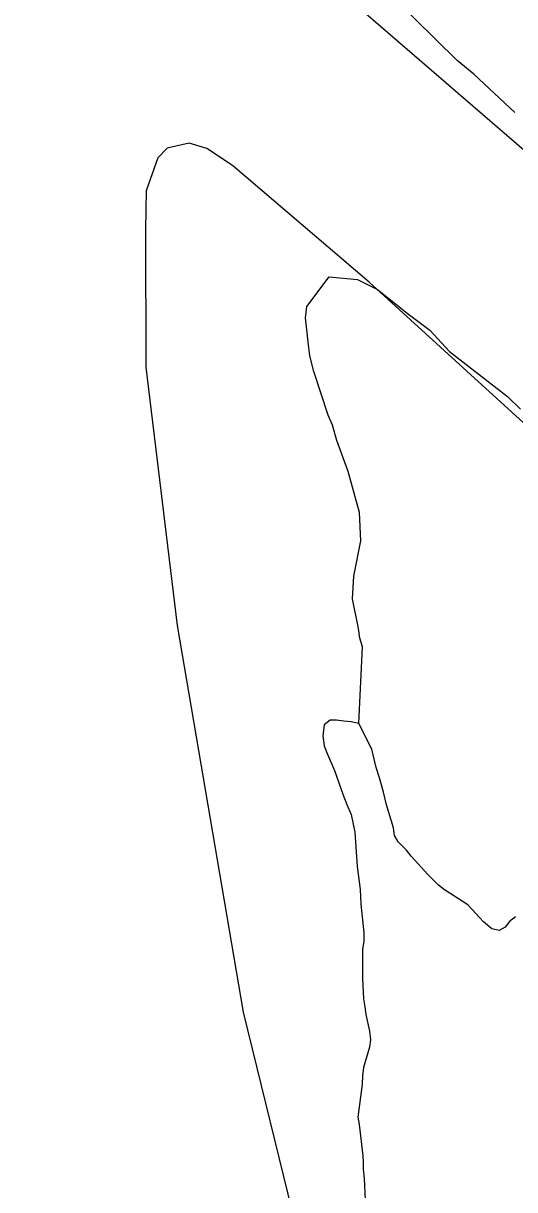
# Model space of a CAD drawing. Extents: x 3146026 to 3183936, y 897894 to 923344.
# Drawn here: x 3173575 to 3173807, y 903552 to 904103 of the extents above; entities that cross this region are included whole.
import ezdxf

# ---------------------------------------------------------------- set-up
doc = ezdxf.new("R2010")
doc.units = 0
for name, color, linetype in [('V-LEVE-TOET', 7, 'Continuous'), ('V-SITE-VEGE', 7, 'Continuous'), ('V-TOPO-SHOR', 7, 'Continuous')]:
    doc.layers.add(name, color=color, linetype=linetype)

msp = doc.modelspace()

# ---------------------------------------------------------------- linework, layer by layer
at = {"layer": 'V-LEVE-TOET'}
for points in [[(3173480.52, 904547.48), (3173582.49, 904366.5), (3173606.29, 904303.3), (3173616.66, 904266.12), (3173621.54, 904246.94), (3173626.19, 904221.17), (3173630.91, 904208.97), (3173643.38, 904191.34), (3173651.11, 904181.51), (3173662.43, 904172.07), (3173682.28, 904153.2), (3173711.29, 904129.89), (3173847.74, 904011.98), (3174042.02, 903849.65), (3174198.78, 903724.04), (3174392.83, 903558.12), (3174581.25, 903381.84), (3174662.69, 903296.42)], [(3174513.59, 903296.89), (3174443.19, 903373.59), (3174350.95, 903473.29), (3174285.57, 903523.75), (3174264.51, 903541.23), (3174245.45, 903558.3), (3174212.89, 903588.01), (3174192.03, 903605.09), (3174163.02, 903628.01), (3174031.49, 903732.91), (3173885.24, 903846.88), (3173738.1, 903981.02), (3173673.55, 904036.26), (3173661.42, 904044.31), (3173653.05, 904046.75), (3173642.66, 904044.41), (3173638.25, 904039.85), (3173632.77, 904024.31), (3173632.47, 904005.95), (3173632.51, 903940.89), (3173647.39, 903818.87), (3173678.51, 903636.09), (3173703.92, 903532.8)]]:
    msp.add_lwpolyline(points, dxfattribs=at)
at = {"layer": 'V-SITE-VEGE'}
for p, q in [((3173779.61, 904085.89), (3173740.48, 904124.53)), ((3173787.45, 904079.36), (3173779.61, 904085.89)), ((3173806.79, 904061.21), (3173787.45, 904079.36)), ((3173708.58, 903969.61), (3173719.23, 903983.65)), ((3173719.23, 903983.65), (3173732.58, 903982.34)), ((3173732.58, 903982.34), (3173741.94, 903977.69)), ((3173741.94, 903977.69), (3173755.98, 903966.37)), ((3173707.93, 903964.27), (3173708.58, 903969.61)), ((3173709.28, 903952.92), (3173707.93, 903964.27)), ((3173755.98, 903966.37), (3173766.67, 903958.39)), ((3173766.67, 903958.39), (3173776.04, 903948.4)), ((3173709.97, 903946.25), (3173709.28, 903952.92)), ((3173711.99, 903938.92), (3173709.97, 903946.25)), ((3173776.04, 903948.4), (3173803.45, 903927.1)), ((3173718.71, 903918.24), (3173711.99, 903938.92)), ((3173803.45, 903927.1), (3173809.47, 903921.11)), ((3173720.72, 903913.57), (3173718.71, 903918.24)), ((3173722.74, 903906.23), (3173720.72, 903913.57)), ((3173728.11, 903891.56), (3173722.74, 903906.23)), ((3173733.49, 903872.22), (3173728.11, 903891.56)), ((3173734.19, 903858.87), (3173733.49, 903872.22)), ((3173730.89, 903842.18), (3173734.19, 903858.87)), ((3173730.25, 903831.5), (3173730.89, 903842.18)), ((3173732.95, 903817.49), (3173730.25, 903831.5)), ((3173733.63, 903812.82), (3173732.95, 903817.49)), ((3173733.21, 903772.48), (3173734.97, 903808.82)), ((3173734.97, 903808.82), (3173733.63, 903812.82)), ((3173739.25, 903760.47), (3173733.21, 903772.48)), ((3173741.35, 903751.7), (3173739.25, 903760.47)), ((3173742.98, 903746.85), (3173741.35, 903751.7)), ((3173744.84, 903740.15), (3173742.98, 903746.85)), ((3173746.24, 903734.14), (3173744.84, 903740.15)), ((3173749.5, 903723.29), (3173746.24, 903734.14)), ((3173749.97, 903719.59), (3173749.5, 903723.29)), ((3173751.82, 903716.59), (3173749.97, 903719.59)), ((3173755.76, 903712.67), (3173751.82, 903716.59)), ((3173757.85, 903709.9), (3173755.76, 903712.67)), ((3173765.72, 903701.14), (3173757.85, 903709.9)), ((3173770.82, 903696.07), (3173765.72, 903701.14)), ((3173773.6, 903693.99), (3173770.82, 903696.07)), ((3173784.71, 903686.85), (3173773.6, 903693.99)), ((3173792.12, 903678.78), (3173784.71, 903686.85)), ((3173807.14, 903681.13), (3173804.37, 903679.04)), ((3173796.06, 903675.55), (3173792.12, 903678.78)), ((3173799.52, 903674.64), (3173796.06, 903675.55)), ((3173802.29, 903676.26), (3173799.52, 903674.64)), ((3173804.37, 903679.04), (3173802.29, 903676.26))]:
    msp.add_line(p, q, dxfattribs=at)
at = {"layer": 'V-TOPO-SHOR'}
for points in [[(3173807.14, 903681.13), (3173804.37, 903679.04), (3173802.29, 903676.26), (3173799.52, 903674.64), (3173796.06, 903675.55), (3173792.12, 903678.78), (3173784.71, 903686.85), (3173773.6, 903693.99), (3173770.82, 903696.07), (3173765.72, 903701.14), (3173757.85, 903709.9), (3173755.76, 903712.67), (3173751.82, 903716.59), (3173749.97, 903719.59), (3173749.5, 903723.29), (3173746.24, 903734.14), (3173744.84, 903740.15), (3173742.98, 903746.85), (3173741.35, 903751.7), (3173739.25, 903760.47), (3173733.21, 903772.48), (3173729.51, 903773.39), (3173726.05, 903773.61), (3173722.58, 903774.07), (3173719.57, 903774.06), (3173716.81, 903771.98), (3173716.12, 903766.66), (3173716.83, 903762.04), (3173718.22, 903758.35), (3173721.71, 903750.26), (3173725.66, 903739.18), (3173727.52, 903734.33), (3173729.61, 903729.48), (3173731.25, 903721.17), (3173732.44, 903704.99), (3173733.85, 903694.13), (3173734.09, 903687.2), (3173735.51, 903673.57), (3173735.52, 903669.64)], [(3173735.52, 903669.64), (3173734.84, 903665.71), (3173734.87, 903652.08), (3173735.35, 903642.37), (3173736.05, 903638.68), (3173736.52, 903634.98), (3173738.16, 903627.13), (3173738.63, 903622.97), (3173738.17, 903619.5), (3173735.42, 903610.02), (3173734.97, 903606.09), (3173734.75, 903602.16), (3173732.7, 903586.44), (3173733.4, 903582.97), (3173735.05, 903568.19), (3173735.29, 903565.18), (3173735.3, 903561.95), (3173735.77, 903557.56), (3173736.25, 903547.39)]]:
    msp.add_lwpolyline(points, dxfattribs=at)

doc.saveas('drawing.dxf')
